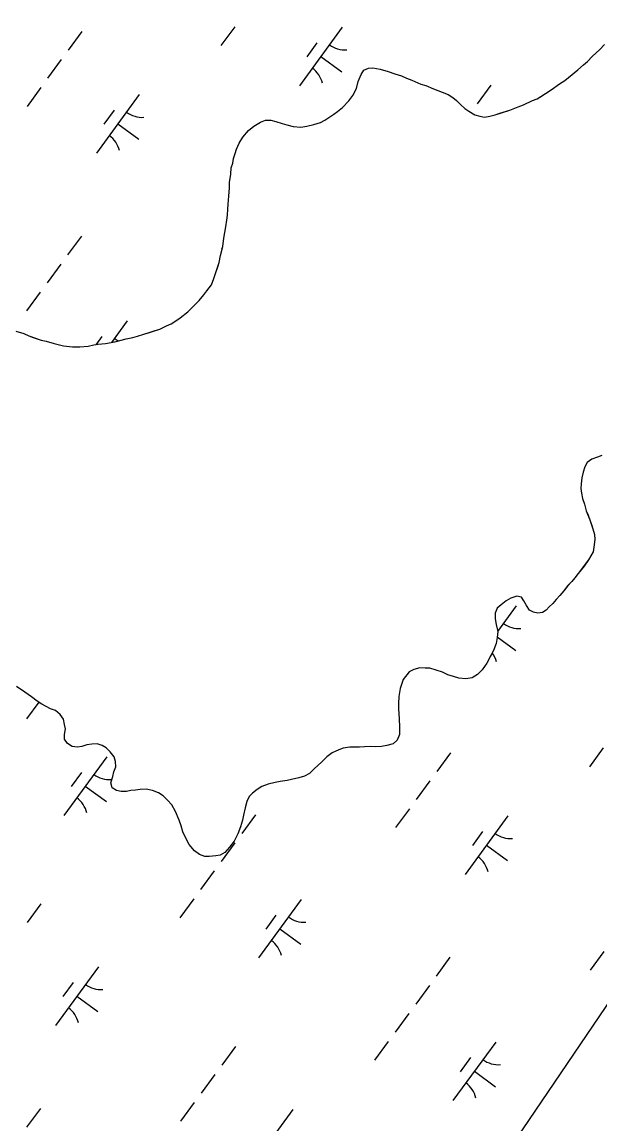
# Model space of a CAD drawing. Extents: x 3905714 to 3926767, y 183354 to 205755.
# Drawn here: x 3916179 to 3916577, y 194998 to 195758 of the extents above; entities that cross this region are included whole.
import ezdxf

# ---------------------------------------------------------------- set-up
doc = ezdxf.new("R2010")
doc.units = 0
for name, color, linetype in [('V-TOPO-SHOR', 7, 'Continuous'), ('V-UTIL-LINE', 7, 'Continuous'), ('V-WETL-SWMP', 7, 'Continuous')]:
    doc.layers.add(name, color=color, linetype=linetype)

msp = doc.modelspace()

# ---------------------------------------------------------------- linework, layer by layer
at = {"layer": 'V-TOPO-SHOR'}
for points in [[(3916314.5, 195592.49), (3916315.31, 195597.18), (3916316.92, 195603.44), (3916317.73, 195609.18), (3916319.09, 195617.01), (3916319.64, 195621.71), (3916320.18, 195625.1), (3916320.46, 195629.28), (3916320.75, 195632.67), (3916321.04, 195638.15), (3916321.6, 195643.9), (3916321.62, 195647.55), (3916322.43, 195653.3), (3916322.72, 195657.73), (3916323.78, 195660.86), (3916324.33, 195664.25), (3916325.39, 195667.64), (3916326.45, 195670.51), (3916328.3, 195674.68), (3916330.68, 195678.84), (3916334.62, 195683.52), (3916338.3, 195686.37), (3916343.02, 195689.21), (3916346.42, 195690.5), (3916350.07, 195690.48), (3916353.47, 195689.68), (3916357.9, 195688.34), (3916361.02, 195687.28), (3916365.46, 195686.21), (3916370.68, 195685.66), (3916374.86, 195686.42), (3916379.83, 195687.69), (3916384.28, 195688.97), (3916387.42, 195690.52), (3916393.45, 195694.67), (3916396.08, 195696.48), (3916399.49, 195699.33), (3916403.96, 195704.01), (3916406.59, 195707.65), (3916409.23, 195712.33), (3916410.3, 195717.29), (3916412.42, 195721.98), (3916414.27, 195725.1), (3916417.41, 195726.39), (3916420.54, 195726.63), (3916425.5, 195725.82), (3916430.98, 195724.22), (3916435.67, 195722.63), (3916440.1, 195721.03), (3916443.74, 195719.44), (3916447.39, 195718.12), (3916453.65, 195715.47), (3916457.03, 195714.4), (3916462.25, 195712.28), (3916468.24, 195709.9), (3916472.41, 195708.31), (3916475.53, 195706.2), (3916478.13, 195704.09), (3916480.99, 195701.47), (3916483.84, 195698.58), (3916486.71, 195696.73), (3916490.87, 195694.36), (3916494.26, 195693.29), (3916497.39, 195692.75), (3916501.05, 195693.25), (3916504.71, 195694.27), (3916508.11, 195695.3), (3916514.91, 195697.35), (3916520.68, 195699.67), (3916524.34, 195701.21), (3916530.62, 195704.05), (3916533.77, 195705.34), (3916536.65, 195707.15), (3916539.53, 195708.96), (3916543.46, 195711.55), (3916549.23, 195715.69), (3916552.9, 195718.02), (3916555.27, 195720.1), (3916559.2, 195723.21), (3916561.83, 195725.28), (3916565.77, 195728.65), (3916568.39, 195730.99), (3916571.81, 195734.36), (3916577.06, 195739.3), (3916580.21, 195742.67)], [(3916174.24, 195544.99), (3916179.71, 195543.39), (3916183.1, 195541.81), (3916186.23, 195540.74), (3916191.7, 195538.88), (3916195.09, 195538.08), (3916200.56, 195536.48), (3916207.08, 195534.88), (3916213.35, 195534.32), (3916218.31, 195534.29), (3916224.06, 195534.77), (3916227.98, 195535.54), (3916231.12, 195536.04), (3916236.08, 195536.53), (3916242.62, 195537.8), (3916250.21, 195539.85), (3916254.91, 195540.6), (3916258.05, 195541.63), (3916262.5, 195542.91), (3916265.64, 195543.93), (3916270.35, 195545.47), (3916273.49, 195546.5), (3916278.21, 195548.82), (3916281.35, 195550.11), (3916283.97, 195551.66), (3916287.64, 195554.25), (3916292.89, 195558.4), (3916296.83, 195562.3), (3916300.77, 195566.19), (3916303.93, 195570.09), (3916306.03, 195572.95), (3916309.19, 195577.11), (3916310.78, 195581.28), (3916312.11, 195585.45), (3916313.44, 195589.36), (3916314.5, 195592.49)], [(3916578.29, 195459.31), (3916575.41, 195458.28), (3916571.49, 195456.74), (3916568.34, 195454.41), (3916566.75, 195451.54), (3916565.43, 195447.9), (3916564.62, 195443.98), (3916564.07, 195439.81), (3916563.79, 195436.68), (3916564.3, 195433.28), (3916565.06, 195429.62), (3916566.34, 195425.69), (3916567.62, 195421.24), (3916568.91, 195418.1), (3916570.2, 195414.96), (3916571.22, 195411.82), (3916572.25, 195408.68), (3916573.27, 195404.76), (3916573.51, 195401.36), (3916572.96, 195396.14), (3916572.42, 195393.01), (3916569.25, 195387.28)], [(3916569.25, 195387.28), (3916566.09, 195383.12), (3916562.15, 195377.92), (3916559.78, 195375.06), (3916557.67, 195372.46), (3916554.78, 195369.35), (3916552.15, 195365.96), (3916549.52, 195362.85), (3916546.89, 195359.99), (3916544.53, 195357.39), (3916542.16, 195355.05), (3916540.06, 195352.72), (3916537.44, 195351.16), (3916534.3, 195350.66), (3916531.17, 195351.2), (3916528.57, 195352.78), (3916526.5, 195355.93), (3916524.69, 195359.08), (3916522.87, 195361.7), (3916519.74, 195362.24), (3916515.56, 195360.96), (3916512.41, 195359.15), (3916509, 195356.29), (3916506.11, 195353.96), (3916504.79, 195350.57), (3916504.76, 195346.66), (3916505.53, 195342.73), (3916506.54, 195338.03), (3916506.26, 195333.85), (3916505.45, 195329.67), (3916503.59, 195324.98), (3916502.01, 195321.86), (3916499.1, 195316.13), (3916495.94, 195311.45), (3916492.52, 195308.33), (3916488.85, 195306.01), (3916484.67, 195305.24), (3916479.71, 195305.8), (3916476.06, 195306.86), (3916472.15, 195308.19), (3916468.51, 195310.04), (3916464.08, 195311.37), (3916459.65, 195312.7), (3916456.51, 195312.73), (3916452.85, 195313.01), (3916448.67, 195311.72), (3916445.53, 195310.18), (3916441.32, 195304.98), (3916439.19, 195298.72), (3916438.37, 195293.24), (3916438.08, 195288.28), (3916438.06, 195284.62), (3916438.55, 195277.83), (3916438.77, 195272.08), (3916438.74, 195266.86), (3916437.15, 195262.95), (3916434.53, 195260.62), (3916430.08, 195259.34), (3916426.42, 195258.58), (3916422.5, 195258.34), (3916418.58, 195258.62), (3916414.66, 195258.38), (3916411.27, 195258.14), (3916407.87, 195258.16), (3916404.48, 195258.18), (3916400.03, 195257.43), (3916396.89, 195256.4), (3916392.44, 195254.33), (3916388.77, 195251.48), (3916385.35, 195248.11), (3916382.47, 195245.51), (3916380.1, 195243.44), (3916376.69, 195240.06), (3916373.28, 195238.25), (3916369.36, 195236.97), (3916364.39, 195235.96), (3916361.25, 195235.19), (3916356.54, 195234.44), (3916353.15, 195233.93), (3916348.18, 195232.66), (3916343.99, 195231.11), (3916340.58, 195229.04), (3916337.43, 195226.45), (3916335.07, 195224.11), (3916333.48, 195220.73), (3916332.41, 195216.3), (3916331.34, 195211.34), (3916330.54, 195207.95), (3916329.2, 195203.26), (3916327.35, 195198.56), (3916324.7, 195193.36), (3916321.54, 195189.2), (3916318.39, 195185.56), (3916315.24, 195183.75), (3916312.11, 195183.24), (3916307.66, 195182.75), (3916304.53, 195182.77), (3916300.88, 195184.09), (3916297.5, 195186.73), (3916293.87, 195191.19), (3916292.06, 195194.07)], [(3916292.06, 195194.07), (3916289.48, 195199.83), (3916288.2, 195204.02), (3916286.92, 195207.94), (3916284.34, 195213.96), (3916281.75, 195218.42), (3916278.9, 195221.57), (3916275.79, 195224.72), (3916272.66, 195226.83), (3916268.49, 195228.42), (3916264.06, 195229.23), (3916259.88, 195228.99), (3916256.74, 195228.49), (3916253.61, 195228.25), (3916250.47, 195227.74), (3916246.81, 195227.76), (3916243.68, 195228.3), (3916240.56, 195230.15), (3916239.8, 195233.55), (3916241.13, 195237.98), (3916241.93, 195241.11), (3916243.26, 195244.76), (3916243.02, 195248.42), (3916241.99, 195251.56), (3916239.4, 195254.97), (3916236.54, 195257.86), (3916233.68, 195259.44), (3916230.29, 195260.51), (3916226.63, 195260.27), (3916223.23, 195259.76), (3916219.83, 195258.74), (3916216.7, 195258.24), (3916213.04, 195258.78), (3916209.92, 195260.63), (3916207.85, 195263.77), (3916207.87, 195266.91), (3916208.41, 195270.82), (3916207.91, 195273.96), (3916207.15, 195277.62), (3916204.81, 195280.77), (3916201.7, 195283.4), (3916198.05, 195284.72), (3916192.06, 195287.89), (3916188.94, 195290), (3916185.04, 195292.9), (3916180.35, 195296.06), (3916174.63, 195300.01)]]:
    msp.add_lwpolyline(points, dxfattribs=at)
at = {"layer": 'V-UTIL-LINE'}
msp.add_lwpolyline([(3920382.72, 200123.13), (3919431.34, 198911.04), (3917639.74, 196643.01), (3912670.96, 189304.15), (3911629.35, 187953.28)], dxfattribs=at)
at = {"layer": 'V-WETL-SWMP'}
for p, q in [((3916219.76, 195751.72), (3916210.3, 195738.81)), ((3916325.17, 195755.01), (3916315.72, 195742.1)), ((3916399.36, 195754.68), (3916369.81, 195714.35)), ((3916381.9, 195743.91), (3916374.81, 195734.23)), ((3916577.06, 195739.3), (3916580.21, 195742.67)), ((3916571.81, 195734.36), (3916577.06, 195739.3)), ((3916205.58, 195732.36), (3916196.12, 195719.45)), ((3916384.58, 195734.51), (3916399.1, 195723.87)), ((3916561.83, 195725.28), (3916565.77, 195728.65)), ((3916565.77, 195728.65), (3916568.39, 195730.99)), ((3916568.39, 195730.99), (3916571.81, 195734.36)), ((3916410.3, 195717.29), (3916412.42, 195721.98)), ((3916412.42, 195721.98), (3916414.26, 195725.1)), ((3916414.26, 195725.1), (3916417.41, 195726.39)), ((3916417.41, 195726.39), (3916420.54, 195726.63)), ((3916420.54, 195726.63), (3916425.5, 195725.82)), ((3916425.5, 195725.82), (3916430.97, 195724.22)), ((3916430.97, 195724.22), (3916435.67, 195722.62)), ((3916435.67, 195722.62), (3916440.1, 195721.03)), ((3916440.1, 195721.03), (3916443.74, 195719.44)), ((3916443.74, 195719.44), (3916447.39, 195718.12)), ((3916552.91, 195718.02), (3916555.27, 195720.1)), ((3916555.27, 195720.1), (3916561.83, 195725.28)), ((3916191.39, 195713), (3916181.94, 195700.09)), ((3916406.59, 195707.65), (3916409.23, 195712.33)), ((3916409.23, 195712.33), (3916410.3, 195717.29)), ((3916447.39, 195718.12), (3916453.65, 195715.47)), ((3916453.65, 195715.47), (3916457.03, 195714.4)), ((3916457.03, 195714.4), (3916462.25, 195712.28)), ((3916462.25, 195712.28), (3916468.24, 195709.9)), ((3916501.9, 195714.78), (3916492.45, 195701.87)), ((3916543.46, 195711.55), (3916549.23, 195715.69)), ((3916549.23, 195715.69), (3916552.91, 195718.02)), ((3916259.4, 195708.16), (3916229.85, 195667.83)), ((3916403.96, 195704.01), (3916406.59, 195707.65)), ((3916468.24, 195709.9), (3916472.41, 195708.31)), ((3916472.41, 195708.31), (3916475.53, 195706.2)), ((3916475.53, 195706.2), (3916478.13, 195704.09)), ((3916530.62, 195704.05), (3916533.77, 195705.34)), ((3916533.77, 195705.34), (3916539.53, 195708.96)), ((3916539.53, 195708.96), (3916543.46, 195711.55)), ((3916241.95, 195697.4), (3916234.86, 195687.72)), ((3916396.08, 195696.48), (3916399.49, 195699.33)), ((3916399.49, 195699.33), (3916403.96, 195704.01)), ((3916478.13, 195704.09), (3916480.99, 195701.47)), ((3916480.99, 195701.47), (3916483.84, 195698.58)), ((3916483.84, 195698.58), (3916486.7, 195696.73)), ((3916486.7, 195696.73), (3916490.87, 195694.36)), ((3916504.71, 195694.28), (3916514.91, 195697.35)), ((3916514.91, 195697.35), (3916520.67, 195699.67)), ((3916520.67, 195699.67), (3916524.34, 195701.21)), ((3916524.34, 195701.21), (3916530.62, 195704.05)), ((3916338.3, 195686.37), (3916343.02, 195689.21)), ((3916343.02, 195689.21), (3916346.42, 195690.5)), ((3916346.42, 195690.5), (3916350.07, 195690.48)), ((3916350.07, 195690.48), (3916353.46, 195689.68)), ((3916353.46, 195689.68), (3916357.9, 195688.34)), ((3916384.28, 195688.97), (3916387.42, 195690.52)), ((3916387.42, 195690.52), (3916393.45, 195694.67)), ((3916393.45, 195694.67), (3916396.08, 195696.48)), ((3916490.87, 195694.36), (3916494.26, 195693.29)), ((3916494.26, 195693.29), (3916497.39, 195692.75)), ((3916497.39, 195692.75), (3916501.05, 195693.25)), ((3916501.05, 195693.25), (3916504.71, 195694.28)), ((3916244.63, 195688), (3916259.15, 195677.36)), ((3916330.68, 195678.84), (3916334.62, 195683.52)), ((3916334.62, 195683.52), (3916338.3, 195686.37)), ((3916357.9, 195688.34), (3916361.02, 195687.28)), ((3916361.02, 195687.28), (3916365.46, 195686.21)), ((3916365.46, 195686.21), (3916370.68, 195685.66)), ((3916370.68, 195685.66), (3916374.86, 195686.42)), ((3916374.86, 195686.42), (3916379.83, 195687.69)), ((3916379.83, 195687.69), (3916384.28, 195688.97)), ((3916326.45, 195670.51), (3916328.3, 195674.68)), ((3916328.3, 195674.68), (3916330.68, 195678.84)), ((3916324.33, 195664.25), (3916325.39, 195667.64)), ((3916325.39, 195667.64), (3916326.45, 195670.51)), ((3916322.72, 195657.73), (3916323.78, 195660.86)), ((3916323.78, 195660.86), (3916324.33, 195664.25)), ((3916321.62, 195647.55), (3916322.43, 195653.29)), ((3916322.43, 195653.29), (3916322.72, 195657.73)), ((3916321.04, 195638.15), (3916321.6, 195643.9)), ((3916321.6, 195643.9), (3916321.62, 195647.55)), ((3916320.75, 195632.67), (3916321.04, 195638.15)), ((3916320.18, 195625.1), (3916320.46, 195629.28)), ((3916320.46, 195629.28), (3916320.75, 195632.67)), ((3916319.09, 195617.01), (3916319.64, 195621.71)), ((3916319.64, 195621.71), (3916320.18, 195625.1)), ((3916317.73, 195609.18), (3916319.09, 195617.01)), ((3916219.41, 195610.65), (3916209.95, 195597.74)), ((3916316.92, 195603.44), (3916317.73, 195609.18)), ((3916315.31, 195597.18), (3916316.92, 195603.44)), ((3916316.7, 195602.57), (3916316.12, 195601.78)), ((3916205.23, 195591.29), (3916195.77, 195578.38)), ((3916312.11, 195585.45), (3916314.5, 195592.49)), ((3916314.5, 195592.49), (3916315.31, 195597.18)), ((3916310.78, 195581.28), (3916312.11, 195585.45)), ((3916306.03, 195572.95), (3916309.19, 195577.11)), ((3916309.19, 195577.11), (3916310.78, 195581.28)), ((3916191.04, 195571.93), (3916181.59, 195559.02)), ((3916300.77, 195566.19), (3916303.93, 195570.09)), ((3916303.93, 195570.09), (3916306.03, 195572.95)), ((3916292.89, 195558.4), (3916300.77, 195566.19)), ((3916283.97, 195551.66), (3916287.64, 195554.25)), ((3916287.64, 195554.25), (3916292.89, 195558.4)), ((3916174.24, 195544.99), (3916179.71, 195543.39)), ((3916251.04, 195552.24), (3916240.1, 195537.31)), ((3916262.5, 195542.91), (3916273.49, 195546.5)), ((3916273.49, 195546.5), (3916278.21, 195548.82)), ((3916278.21, 195548.82), (3916281.35, 195550.11)), ((3916281.35, 195550.11), (3916283.97, 195551.66)), ((3916179.71, 195543.39), (3916183.1, 195541.81)), ((3916183.1, 195541.81), (3916191.7, 195538.88)), ((3916191.7, 195538.88), (3916195.09, 195538.08)), ((3916195.09, 195538.08), (3916200.56, 195536.48)), ((3916233.59, 195541.48), (3916229.4, 195535.76)), ((3916236.08, 195536.53), (3916242.62, 195537.8)), ((3916242.62, 195537.8), (3916250.21, 195539.85)), ((3916250.21, 195539.85), (3916254.91, 195540.6)), ((3916254.91, 195540.6), (3916258.05, 195541.63)), ((3916258.05, 195541.63), (3916262.5, 195542.91)), ((3916200.56, 195536.48), (3916207.08, 195534.88)), ((3916207.08, 195534.88), (3916213.35, 195534.32)), ((3916213.35, 195534.32), (3916218.31, 195534.29)), ((3916218.31, 195534.29), (3916224.06, 195534.77)), ((3916224.06, 195534.77), (3916227.98, 195535.54)), ((3916227.98, 195535.54), (3916231.12, 195536.04)), ((3916231.12, 195536.04), (3916236.08, 195536.53)), ((3916568.34, 195454.41), (3916566.75, 195451.54)), ((3916571.49, 195456.74), (3916568.34, 195454.41)), ((3916575.41, 195458.28), (3916571.49, 195456.74)), ((3916578.29, 195459.31), (3916575.41, 195458.28)), ((3916565.43, 195447.9), (3916564.62, 195443.98)), ((3916566.75, 195451.54), (3916565.43, 195447.9)), ((3916564.07, 195439.81), (3916563.79, 195436.67)), ((3916564.62, 195443.98), (3916564.07, 195439.81)), ((3916563.79, 195436.67), (3916564.3, 195433.28)), ((3916564.3, 195433.28), (3916565.06, 195429.62)), ((3916565.06, 195429.62), (3916566.34, 195425.69)), ((3916566.34, 195425.69), (3916567.62, 195421.24)), ((3916567.62, 195421.24), (3916570.2, 195414.96)), ((3916570.2, 195414.96), (3916572.25, 195408.68)), ((3916572.25, 195408.68), (3916573.27, 195404.76)), ((3916573.51, 195401.36), (3916572.96, 195396.14)), ((3916573.27, 195404.76), (3916573.51, 195401.36)), ((3916572.42, 195393.01), (3916569.25, 195387.28)), ((3916572.96, 195396.14), (3916572.42, 195393.01)), ((3916569.25, 195387.28), (3916562.14, 195377.92)), ((3916562.14, 195377.92), (3916559.78, 195375.06)), ((3916557.67, 195372.46), (3916554.78, 195369.34)), ((3916559.78, 195375.06), (3916557.67, 195372.46)), ((3916549.52, 195362.85), (3916546.89, 195359.99)), ((3916552.15, 195365.96), (3916549.52, 195362.85)), ((3916554.78, 195369.34), (3916552.15, 195365.96)), ((3916509, 195356.29), (3916506.11, 195353.96)), ((3916519.4, 195355.63), (3916506.53, 195338.07)), ((3916512.41, 195359.15), (3916509, 195356.29)), ((3916515.56, 195360.96), (3916512.41, 195359.15)), ((3916519.74, 195362.24), (3916515.56, 195360.96)), ((3916522.87, 195361.7), (3916519.74, 195362.24)), ((3916524.69, 195359.07), (3916522.87, 195361.7)), ((3916526.5, 195355.93), (3916524.69, 195359.07)), ((3916528.57, 195352.78), (3916526.5, 195355.93)), ((3916542.16, 195355.05), (3916540.06, 195352.72)), ((3916544.53, 195357.39), (3916542.16, 195355.05)), ((3916546.89, 195359.99), (3916544.53, 195357.39)), ((3916504.79, 195350.57), (3916504.76, 195346.65)), ((3916506.11, 195353.96), (3916504.79, 195350.57)), ((3916531.17, 195351.2), (3916528.57, 195352.78)), ((3916534.3, 195350.66), (3916531.17, 195351.2)), ((3916537.44, 195351.16), (3916534.3, 195350.66)), ((3916540.06, 195352.72), (3916537.44, 195351.16)), ((3916504.76, 195346.65), (3916505.52, 195342.73)), ((3916505.52, 195342.73), (3916506.54, 195338.02)), ((3916506.26, 195333.85), (3916505.45, 195329.67)), ((3916506.54, 195338.02), (3916506.26, 195333.85)), ((3916506.28, 195334.25), (3916519.14, 195324.83)), ((3916503.59, 195324.98), (3916499.1, 195316.13)), ((3916505.45, 195329.67), (3916503.59, 195324.98)), ((3916445.53, 195310.18), (3916441.32, 195304.98)), ((3916448.67, 195311.72), (3916445.53, 195310.18)), ((3916452.85, 195313.01), (3916448.67, 195311.72)), ((3916456.51, 195312.72), (3916452.85, 195313.01)), ((3916459.64, 195312.7), (3916456.51, 195312.72)), ((3916468.51, 195310.04), (3916459.64, 195312.7)), ((3916472.15, 195308.19), (3916468.51, 195310.04)), ((3916495.94, 195311.45), (3916492.53, 195308.33)), ((3916499.1, 195316.13), (3916495.94, 195311.45)), ((3916441.32, 195304.98), (3916439.19, 195298.72)), ((3916476.06, 195306.86), (3916472.15, 195308.19)), ((3916479.71, 195305.8), (3916476.06, 195306.86)), ((3916484.67, 195305.25), (3916479.71, 195305.8)), ((3916488.86, 195306.01), (3916484.67, 195305.25)), ((3916492.53, 195308.33), (3916488.86, 195306.01)), ((3916180.35, 195296.06), (3916174.63, 195300.01)), ((3916185.04, 195292.9), (3916180.35, 195296.06)), ((3916439.19, 195298.72), (3916438.38, 195293.24)), ((3916190.11, 195289.21), (3916181.63, 195277.64)), ((3916188.94, 195290), (3916185.04, 195292.9)), ((3916192.06, 195287.89), (3916188.94, 195290)), ((3916198.05, 195284.72), (3916192.06, 195287.89)), ((3916438.08, 195288.28), (3916438.06, 195284.62)), ((3916438.38, 195293.24), (3916438.08, 195288.28)), ((3916201.7, 195283.4), (3916198.05, 195284.72)), ((3916204.81, 195280.77), (3916201.7, 195283.4)), ((3916207.15, 195277.62), (3916204.81, 195280.77)), ((3916438.06, 195284.62), (3916438.55, 195277.83)), ((3916207.91, 195273.96), (3916207.15, 195277.62)), ((3916208.41, 195270.82), (3916207.91, 195273.96)), ((3916438.55, 195277.83), (3916438.77, 195272.08)), ((3916438.77, 195272.08), (3916438.74, 195266.86)), ((3916207.85, 195263.77), (3916207.87, 195266.91)), ((3916209.92, 195260.63), (3916207.85, 195263.77)), ((3916207.87, 195266.91), (3916208.41, 195270.82)), ((3916438.74, 195266.86), (3916437.15, 195262.95)), ((3916213.04, 195258.78), (3916209.92, 195260.63)), ((3916216.7, 195258.24), (3916213.04, 195258.78)), ((3916219.83, 195258.74), (3916216.7, 195258.24)), ((3916223.23, 195259.76), (3916219.83, 195258.74)), ((3916226.63, 195260.27), (3916223.23, 195259.76)), ((3916230.29, 195260.51), (3916226.63, 195260.27)), ((3916233.68, 195259.44), (3916230.29, 195260.51)), ((3916236.54, 195257.86), (3916233.68, 195259.44)), ((3916239.4, 195254.97), (3916236.54, 195257.86)), ((3916396.89, 195256.4), (3916392.44, 195254.33)), ((3916400.03, 195257.42), (3916396.89, 195256.4)), ((3916404.48, 195258.18), (3916400.03, 195257.42)), ((3916411.27, 195258.14), (3916404.48, 195258.18)), ((3916414.67, 195258.38), (3916411.27, 195258.14)), ((3916418.58, 195258.62), (3916414.67, 195258.38)), ((3916422.5, 195258.34), (3916418.58, 195258.62)), ((3916426.42, 195258.58), (3916422.5, 195258.34)), ((3916430.08, 195259.34), (3916426.42, 195258.58)), ((3916434.53, 195260.62), (3916430.08, 195259.34)), ((3916437.15, 195262.95), (3916434.53, 195260.62)), ((3916579.4, 195257.65), (3916569.94, 195244.75)), ((3916236.91, 195251.5), (3916207.36, 195211.17)), ((3916241.99, 195251.56), (3916239.4, 195254.97)), ((3916243.02, 195248.42), (3916241.99, 195251.56)), ((3916243.26, 195244.76), (3916243.02, 195248.42)), ((3916388.77, 195251.48), (3916385.35, 195248.11)), ((3916392.44, 195254.33), (3916388.77, 195251.48)), ((3916473.98, 195254.36), (3916464.53, 195241.45)), ((3916219.45, 195240.73), (3916212.36, 195231.05)), ((3916241.13, 195237.98), (3916241.93, 195241.11)), ((3916241.93, 195241.11), (3916243.26, 195244.76)), ((3916380.1, 195243.44), (3916376.69, 195240.06)), ((3916382.47, 195245.51), (3916380.1, 195243.44)), ((3916385.35, 195248.11), (3916382.47, 195245.51)), ((3916239.8, 195233.55), (3916241.13, 195237.98)), ((3916240.56, 195230.15), (3916239.8, 195233.55)), ((3916353.15, 195233.93), (3916348.18, 195232.66)), ((3916356.54, 195234.43), (3916353.15, 195233.93)), ((3916361.25, 195235.19), (3916356.54, 195234.43)), ((3916364.39, 195235.96), (3916361.25, 195235.19)), ((3916369.36, 195236.97), (3916364.39, 195235.96)), ((3916373.28, 195238.25), (3916369.36, 195236.97)), ((3916376.69, 195240.06), (3916373.28, 195238.25)), ((3916459.8, 195235), (3916450.34, 195222.09)), ((3916222.13, 195231.33), (3916236.65, 195220.69)), ((3916243.68, 195228.3), (3916240.56, 195230.15)), ((3916246.81, 195227.76), (3916243.68, 195228.3)), ((3916250.47, 195227.74), (3916246.81, 195227.76)), ((3916253.61, 195228.25), (3916250.47, 195227.74)), ((3916256.74, 195228.49), (3916253.61, 195228.25)), ((3916259.88, 195228.99), (3916256.74, 195228.49)), ((3916264.06, 195229.23), (3916259.88, 195228.99)), ((3916268.5, 195228.42), (3916264.06, 195229.23)), ((3916272.66, 195226.83), (3916268.5, 195228.42)), ((3916275.79, 195224.72), (3916272.66, 195226.83)), ((3916337.43, 195226.45), (3916335.07, 195224.11)), ((3916340.58, 195229.04), (3916337.43, 195226.45)), ((3916343.99, 195231.11), (3916340.58, 195229.04)), ((3916348.18, 195232.66), (3916343.99, 195231.11)), ((3916278.9, 195221.57), (3916275.79, 195224.72)), ((3916281.76, 195218.42), (3916278.9, 195221.57)), ((3916284.34, 195213.96), (3916281.76, 195218.42)), ((3916333.48, 195220.73), (3916332.41, 195216.29)), ((3916335.07, 195224.11), (3916333.48, 195220.73)), ((3916286.92, 195207.94), (3916284.34, 195213.96)), ((3916339.45, 195211.6), (3916330, 195198.69)), ((3916331.34, 195211.34), (3916330.53, 195207.95)), ((3916332.41, 195216.29), (3916331.34, 195211.34)), ((3916445.62, 195215.64), (3916436.16, 195202.73)), ((3916513.62, 195210.81), (3916484.07, 195170.48)), ((3916288.2, 195204.02), (3916286.92, 195207.94)), ((3916289.48, 195199.83), (3916288.2, 195204.02)), ((3916329.2, 195203.25), (3916327.35, 195198.56)), ((3916330.53, 195207.95), (3916329.2, 195203.25)), ((3916292.06, 195194.07), (3916289.48, 195199.83)), ((3916327.35, 195198.56), (3916324.7, 195193.36)), ((3916496.17, 195200.04), (3916489.08, 195190.36)), ((3916293.87, 195191.19), (3916292.06, 195194.07)), ((3916297.5, 195186.73), (3916293.87, 195191.19)), ((3916325.27, 195192.24), (3916315.81, 195179.33)), ((3916321.54, 195189.2), (3916318.39, 195185.56)), ((3916324.7, 195193.36), (3916321.54, 195189.2)), ((3916498.85, 195190.64), (3916513.37, 195180)), ((3916300.88, 195184.09), (3916297.5, 195186.73)), ((3916304.53, 195182.77), (3916300.88, 195184.09)), ((3916307.66, 195182.75), (3916304.53, 195182.77)), ((3916312.11, 195183.24), (3916307.66, 195182.75)), ((3916315.24, 195183.75), (3916312.11, 195183.24)), ((3916318.39, 195185.56), (3916315.24, 195183.75)), ((3916311.09, 195172.88), (3916301.63, 195159.97)), ((3916191.49, 195150.23), (3916182.03, 195137.32)), ((3916296.9, 195153.52), (3916287.45, 195140.61)), ((3916371.09, 195153.19), (3916341.54, 195112.86)), ((3916353.63, 195142.43), (3916346.54, 195132.75)), ((3916356.31, 195133.03), (3916370.83, 195122.39)), ((3916473.63, 195113.3), (3916464.18, 195100.39)), ((3916579.8, 195117.33), (3916570.34, 195104.43)), ((3916231.13, 195106.68), (3916201.58, 195066.34)), ((3916213.68, 195095.91), (3916206.59, 195086.23)), ((3916459.45, 195093.94), (3916449.99, 195081.03)), ((3916216.36, 195086.51), (3916230.88, 195075.87)), ((3916445.27, 195074.58), (3916435.81, 195061.67)), ((3916325.67, 195051.92), (3916316.21, 195039.02)), ((3916431.08, 195055.22), (3916421.63, 195042.31)), ((3916505.26, 195054.89), (3916475.71, 195014.55)), ((3916487.81, 195044.12), (3916480.72, 195034.44)), ((3916311.49, 195032.56), (3916302.03, 195019.66)), ((3916490.49, 195034.72), (3916505.01, 195024.08)), ((3916297.3, 195013.2), (3916287.85, 195000.3)), ((3916191.14, 195009.16), (3916181.68, 194996.26)), ((3916365.31, 195008.37), (3916335.76, 194968.04))]:
    msp.add_line(p, q, dxfattribs=at)
for centre, start, end in [((3916401.1, 195756.65), 232.99998, 274.54364), ((3916368.45, 195712.09), 12.99998, 54.54364), ((3916261.14, 195710.14), 232.99998, 274.54364), ((3916228.49, 195665.58), 12.99998, 54.54364), ((3916252.78, 195554.22), 232.99998, 243.61731), ((3916521.14, 195357.6), 232.99998, 274.54364), ((3916488.49, 195313.04), 12.99998, 35.8696), ((3916238.65, 195253.47), 232.99998, 274.54364), ((3916206, 195208.91), 12.99998, 54.54364), ((3916515.37, 195212.78), 232.99998, 274.54364), ((3916482.72, 195168.22), 12.99998, 54.54364), ((3916372.83, 195155.17), 232.99998, 274.54364), ((3916340.18, 195110.6), 12.99998, 54.54364), ((3916232.87, 195108.65), 232.99998, 274.54364), ((3916200.22, 195064.09), 12.99998, 54.54364), ((3916507.01, 195056.86), 232.99998, 274.54364), ((3916474.36, 195012.3), 12.99998, 54.54364)]:
    msp.add_arc(centre, 17.62, start, end, dxfattribs=at)

doc.saveas('drawing.dxf')
